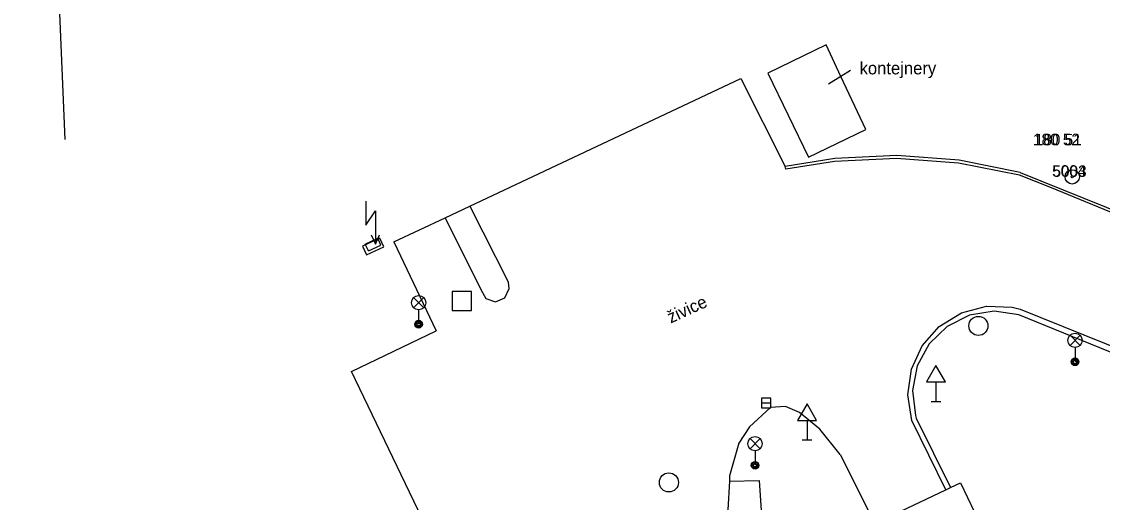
# Model space of a CAD drawing. Extents: x -538441 to -536770, y -1181008 to -1179809.
# Drawn here: x -538145.1 to -538088.6, y -1180226.4 to -1180201.3 of the extents above; entities that cross this region are included whole.
import ezdxf

# ---------------------------------------------------------------- set-up
doc = ezdxf.new("R2010")
doc.units = 0
for name, color, linetype in [('Vrstva 10', 7, 'Continuous'), ('Vrstva 11', 7, 'Continuous'), ('Vrstva 21', 7, 'Continuous'), ('Vrstva 22', 7, 'Continuous'), ('Vrstva 23', 7, 'Continuous'), ('Vrstva 24', 7, 'Continuous'), ('Vrstva 26', 7, 'Continuous'), ('Vrstva 27', 7, 'Continuous'), ('Vrstva 33', 7, 'Continuous'), ('Vrstva 34', 7, 'Continuous'), ('Vrstva 36', 7, 'Continuous'), ('Vrstva 40', 7, 'Continuous'), ('Vrstva 5', 7, 'Continuous'), ('Vrstva 7', 7, 'Continuous')]:
    doc.layers.add(name, color=color, linetype=linetype)

msp = doc.modelspace()

# ---------------------------------------------------------------- linework, layer by layer
at = {"layer": 'Vrstva 10'}
for p, q in [((-538121.653, -1180210.934), (-538107.467, -1180204.249)), ((-538107.467, -1180204.249), (-538105.154, -1180208.859)), ((-538105.123, -1180209.006), (-538105.154, -1180208.859)), ((-538102.57, -1180208.596), (-538105.123, -1180209.006)), ((-538091.22, -1180209.97), (-538092.889, -1180209.315)), ((-538076.98, -1180215.82), (-538091.22, -1180209.97)), ((-538121.653, -1180210.934), (-538119.64, -1180214.93)), ((-538122.952, -1180211.546), (-538121.09, -1180215.3)), ((-538125.629, -1180212.807), (-538123.428, -1180217.463)), ((-538092.85, -1180216.32), (-538075.7, -1180223.26)), ((-538127.86, -1180219.578), (-538123.428, -1180217.463)), ((-538123.292, -1180229.078), (-538127.86, -1180219.578)), ((-538096.744, -1180225.773), (-538098.52, -1180222.15)), ((-538102.28, -1180223.922), (-538100.463, -1180227.534))]:
    msp.add_line(p, q, dxfattribs=at)
for points in [[(-538101.739, -1180203.843), (-538102.233, -1180204.146), (-538102.885, -1180204.546)], [(-538092.889, -1180209.315), (-538096.078, -1180208.678), (-538099.321, -1180208.437), (-538102.57, -1180208.596)], [(-538125.629, -1180212.807), (-538122.952, -1180211.546), (-538121.653, -1180210.934)], [(-538121.09, -1180215.3), (-538120.825, -1180215.769), (-538120.313, -1180215.941), (-538119.819, -1180215.725), (-538119.595, -1180215.235), (-538119.64, -1180214.93)], [(-538098.52, -1180222.15), (-538098.734, -1180220.812), (-538098.55, -1180219.469), (-538097.985, -1180218.237), (-538097.086, -1180217.223), (-538095.931, -1180216.514), (-538094.62, -1180216.17), (-538093.266, -1180216.222), (-538092.85, -1180216.32)], [(-538105.926, -1180221.475), (-538107.02, -1180222.482), (-538107.583, -1180223.33)], [(-538104.405, -1180221.74), (-538105.141, -1180221.414), (-538105.926, -1180221.475)], [(-538102.28, -1180223.922), (-538103.331, -1180222.608), (-538104.405, -1180221.74)], [(-538107.583, -1180223.33), (-538108.062, -1180225.049), (-538108.075, -1180225.319), (-538108.147, -1180226.83), (-538107.9, -1180228.35)]]:
    msp.add_lwpolyline(points, dxfattribs=at)
at = {"layer": 'Vrstva 11'}
for p, q in [((-538102.559, -1180208.444), (-538105.154, -1180208.859)), ((-538092.85, -1180209.17), (-538063.87, -1180220.92)), ((-538070.52, -1180225.809), (-538092.921, -1180216.613)), ((-538098.297, -1180222.027), (-538096.506, -1180225.66)), ((-538108.075, -1180225.319), (-538106.52, -1180225.29))]:
    msp.add_line(p, q, dxfattribs=at)
for points in [[(-538092.85, -1180209.17), (-538096.049, -1180208.531), (-538099.301, -1180208.287), (-538102.559, -1180208.444)], [(-538092.921, -1180216.613), (-538094.218, -1180216.427), (-538095.511, -1180216.639), (-538096.681, -1180217.229), (-538097.62, -1180218.143), (-538098.242, -1180219.296), (-538098.489, -1180220.583), (-538098.339, -1180221.885), (-538098.297, -1180222.027)], [(-538106.52, -1180225.29), (-538106.376, -1180227.39), (-538106.23, -1180228.12)]]:
    msp.add_lwpolyline(points, dxfattribs=at)
at = {"layer": 'Vrstva 21'}
for radius in [0.375, 0.05]:
    msp.add_circle((-538090.13, -1180209.4), radius, dxfattribs=at)
at = {"layer": 'Vrstva 24'}
for p, q in [((-538127.135, -1180212.915), (-538126.475, -1180212.615)), ((-538126.97, -1180213.28), (-538127.135, -1180212.915)), ((-538126.97, -1180213.28), (-538126.31, -1180212.98)), ((-538126.31, -1180212.98), (-538126.475, -1180212.615))]:
    msp.add_line(p, q, dxfattribs=at)
msp.add_lwpolyline([(-538127.07, -1180213.478), (-538126.16, -1180213.062), (-538126.368, -1180212.608), (-538127.278, -1180213.024)], close=True, dxfattribs=at)
at = {"layer": 'Vrstva 26'}
msp.add_lwpolyline([(-538122.58, -1180216.4), (-538121.58, -1180216.4), (-538121.58, -1180215.4), (-538122.58, -1180215.4)], close=True, dxfattribs=at)
at = {"layer": 'Vrstva 27'}
msp.add_line((-538106.4, -1180221.23), (-538105.9, -1180221.23), dxfattribs=at)
msp.add_lwpolyline([(-538106.4, -1180221.48), (-538105.9, -1180221.48), (-538105.9, -1180220.98), (-538106.4, -1180220.98)], close=True, dxfattribs=at)
for centre in [(-538095.04, -1180217.2), (-538111.24, -1180225.39)]:
    msp.add_circle(centre, 0.5, dxfattribs=at)
at = {"layer": 'Vrstva 33'}
for p, q in [((-538124.605, -1180216.25), (-538124.075, -1180215.72)), ((-538124.605, -1180215.72), (-538124.075, -1180216.25)), ((-538124.34, -1180216.36), (-538124.34, -1180217.11)), ((-538090.244, -1180218.22), (-538089.716, -1180217.69)), ((-538090.244, -1180217.69), (-538089.716, -1180218.22)), ((-538089.98, -1180218.33), (-538089.98, -1180219.08)), ((-538106.994, -1180223.63), (-538106.466, -1180223.1)), ((-538106.994, -1180223.1), (-538106.466, -1180223.63)), ((-538106.73, -1180223.74), (-538106.73, -1180224.49))]:
    msp.add_line(p, q, dxfattribs=at)
for centre, radius in [((-538124.34, -1180215.985), 0.375), ((-538124.34, -1180217.11), 0.2), ((-538124.34, -1180217.11), 0.145), ((-538124.34, -1180217.11), 0.0876), ((-538089.98, -1180217.955), 0.375), ((-538089.98, -1180219.08), 0.2), ((-538089.98, -1180219.08), 0.145), ((-538089.98, -1180219.08), 0.0876), ((-538106.73, -1180223.365), 0.375), ((-538106.73, -1180224.49), 0.2), ((-538106.73, -1180224.49), 0.145), ((-538106.73, -1180224.49), 0.0876)]:
    msp.add_circle(centre, radius, dxfattribs=at)
at = {"layer": 'Vrstva 34'}
for p, q in [((-538097.26, -1180220.132), (-538097.26, -1180221.15)), ((-538097.51, -1180221.15), (-538097.01, -1180221.15)), ((-538104.01, -1180222.142), (-538104.01, -1180223.16)), ((-538104.26, -1180223.16), (-538103.76, -1180223.16))]:
    msp.add_line(p, q, dxfattribs=at)
for points in [[(-538097.76, -1180220.132), (-538096.76, -1180220.132), (-538097.26, -1180219.266)], [(-538104.51, -1180222.142), (-538103.51, -1180222.142), (-538104.01, -1180221.276)]]:
    msp.add_lwpolyline(points, close=True, dxfattribs=at)
at = {"layer": 'Vrstva 36'}
for points in [[(-538127.101, -1180210.674), (-538127.101, -1180211.924), (-538126.601, -1180211.174), (-538126.601, -1180212.924)], [(-538126.82, -1180212.435), (-538126.601, -1180212.924), (-538126.382, -1180212.435)]]:
    msp.add_lwpolyline(points, dxfattribs=at)
at = {"layer": 'Vrstva 5'}
for p, q in [((-538103.016, -1180202.483), (-538106.069, -1180203.973)), ((-538106.069, -1180203.973), (-538103.94, -1180208.365)), ((-538103.94, -1180208.365), (-538100.928, -1180206.919)), ((-538096.506, -1180225.66), (-538095.975, -1180225.409)), ((-538095.975, -1180225.409), (-538094.011, -1180229.505)), ((-538100.463, -1180227.534), (-538096.744, -1180225.773)), ((-538096.744, -1180225.773), (-538096.506, -1180225.66))]:
    msp.add_line(p, q, dxfattribs=at)
msp.add_lwpolyline([(-538100.928, -1180206.919), (-538102.233, -1180204.146), (-538103.016, -1180202.483)], dxfattribs=at)
at = {"layer": 'Vrstva 7'}
msp.add_line((-538142.84, -1180207.44), (-538145.12, -1180153.41), dxfattribs=at)

# ---------------------------------------------------------------- texts
at = {"layer": 'Vrstva 22'}
for s, p in [('180 52', (-538092.182, -1180207.742)), ('180 51', (-538092.087, -1180207.752))]:
    msp.add_text(s, height=0.6, dxfattribs=at).set_placement(p)
at = {"layer": 'Vrstva 23'}
for s, p in [('5004', (-538091.18, -1180209.39)), ('5003', (-538091.16, -1180209.4))]:
    msp.add_text(s, height=0.6, dxfattribs=at).set_placement(p)
at = {"layer": 'Vrstva 40'}
msp.add_text('kontejnery', height=0.65, dxfattribs=at).set_placement((-538101.258, -1180204.037))
msp.add_text('živice', height=0.65, rotation=24.712, dxfattribs=at).set_placement((-538111.143, -1180217.076))

doc.saveas('drawing.dxf')
